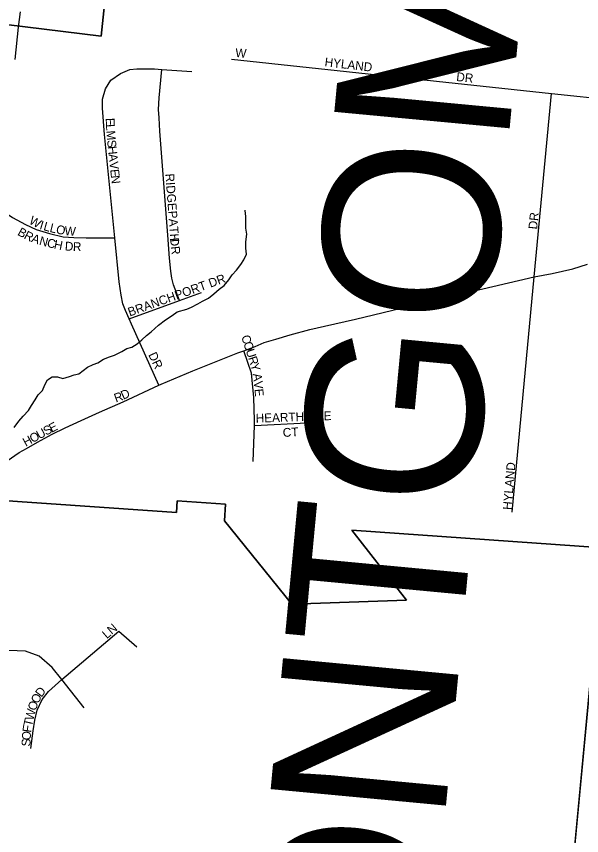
# Model space of a CAD drawing. Extents: x 0 to 680, y 0 to 440.
# Drawn here: x 93.33 to 102.85, y 190.49 to 204.28 of the extents above; entities that cross this region are included whole.
import ezdxf

# ---------------------------------------------------------------- set-up
doc = ezdxf.new("R2010")
doc.units = 0
for name, color, linetype in [('GM_X_Adjacent_County', 7, 'Continuous'), ('GM_X_Adjacent_County_Text', 7, 'Continuous'), ('GM_X_City_Street', 7, 'Continuous'), ('GM_X_City_Street_Text', 7, 'Continuous'), ('GM_X_Corporation', 7, 'Continuous'), ('GM_X_County', 7, 'Continuous'), ('GM_X_Minor_River', 7, 'Continuous')]:
    doc.layers.add(name, color=color, linetype=linetype)

msp = doc.modelspace()

# ---------------------------------------------------------------- linework, layer by layer
at = {"layer": 'GM_X_Adjacent_County'}
for points in [[(47.02, 297.605), (47.02, 177.346), (101.714, 177.346), (101.74, 177.627), (101.876, 179.162), (101.687, 179.172), (102.014, 182.661), (102.637, 189.288), (103.706, 200.669), (104.658, 210.796), (104.669, 210.92), (106.131, 226.563), (108.09, 226.344), (113.939, 225.728), (119.071, 225.251), (122.08, 224.971), (126.921, 224.521), (132.763, 223.977)], [(132.763, 223.977), (126.921, 224.521), (122.08, 224.971), (119.071, 225.251), (113.939, 225.728), (108.09, 226.344), (106.131, 226.563), (104.669, 210.92), (104.658, 210.796), (103.706, 200.669), (102.637, 189.288), (102.014, 182.661), (101.687, 179.172), (101.876, 179.162), (101.74, 177.627), (101.714, 177.346), (285.035, 177.346)], [(132.763, 223.977), (126.921, 224.521), (122.08, 224.971), (119.071, 225.251), (113.939, 225.728), (108.09, 226.344), (106.131, 226.563), (104.669, 210.92), (104.658, 210.796), (103.706, 200.669), (102.637, 189.288), (102.014, 182.661), (101.687, 179.172), (101.876, 179.162), (101.74, 177.627), (101.714, 177.346), (285.035, 177.346)]]:
    msp.add_lwpolyline(points, dxfattribs=at)
at = {"layer": 'GM_X_City_Street'}
for points in [[(93.368, 204.103), (93.385, 204.232), (93.402, 204.361)], [(93.313, 203.557), (93.368, 204.103)], [(96.955, 203.561), (102.343, 202.986), (103.413, 202.872)], [(95.734, 198.072), (95.271, 199.099), (95.231, 199.19), (95.17, 199.331), (95.128, 199.441), (95.095, 199.592), (95.065, 199.814), (94.991, 200.554), (94.816, 202.297), (94.781, 202.74), (94.782, 202.889), (94.834, 203.065), (94.925, 203.209), (95.085, 203.32), (95.244, 203.389), (95.364, 203.401), (95.661, 203.397), (95.78, 203.388), (96.289, 203.352)], [(96.077, 199.498), (95.979, 199.766), (95.949, 199.874), (95.932, 199.995), (95.913, 200.21), (95.886, 200.599), (95.748, 202.348), (95.736, 202.576), (95.726, 202.713), (95.736, 202.91), (95.78, 203.388)], [(101.679, 195.938), (102.052, 199.897), (102.343, 202.986)], [(92.517, 201.398), (92.909, 201.139), (93.164, 200.97), (93.271, 200.899), (93.485, 200.78), (93.665, 200.693), (93.894, 200.628), (94.123, 200.574), (94.301, 200.558), (94.509, 200.553), (94.991, 200.554)], [(93.042, 196.712), (93.381, 196.939), (93.504, 197.01), (93.688, 197.113), (93.934, 197.249), (94.154, 197.357), (94.422, 197.48), (94.733, 197.619), (95.129, 197.794), (95.734, 198.072), (95.77, 198.089), (96.306, 198.317), (96.811, 198.517), (97.06, 198.617), (97.16, 198.654), (97.352, 198.726), (97.504, 198.79), (97.704, 198.851), (97.94, 198.922), (98.272, 199.012), (98.519, 199.07), (99.043, 199.186), (99.809, 199.372), (100.49, 199.532), (102.052, 199.897), (102.352, 199.952), (102.702, 200.035), (102.95, 200.111)], [(95.231, 199.19), (96.077, 199.498), (96.448, 199.633)], [(97.32, 196.79), (97.342, 197.397), (97.345, 197.48), (97.33, 197.869), (97.292, 198.276), (97.16, 198.654)], [(97.342, 197.397), (98.224, 197.44)], [(94.473, 192.643), (94.098, 193.121), (93.936, 193.322), (93.718, 193.512), (93.49, 193.594), (93.208, 193.61), (92.909, 193.643), (92.537, 193.873), (92.106, 194.215), (92.045, 194.263), (91.604, 194.755), (91.221, 195.363)], [(93.577, 191.959), (93.615, 192.258), (93.642, 192.437), (93.686, 192.605), (93.767, 192.785), (93.876, 192.92), (94.098, 193.121), (95.06, 193.936)], [(95.06, 193.936), (95.359, 193.67)]]:
    msp.add_lwpolyline(points, dxfattribs=at)
at = {"layer": 'GM_X_Corporation'}
for points in [[(95.121, 207.358), (94.763, 203.949), (91.283, 204.376), (91.203, 203.803), (91.381, 203.794), (91.347, 203.41), (91.107, 203.079), (91.017, 203.145), (90.978, 202.986), (89.318, 200.699), (89.026, 200.494), (88.941, 200.616), (88.522, 200.322), (87.979, 201.018), (87.539, 201.415), (88.109, 202.697), (88.255, 203.74), (87.967, 203.807), (87.936, 203.651), (87.379, 203.75), (87.417, 203.994), (86.639, 204.132), (86.841, 205.006)], [(86.841, 205.006), (86.639, 204.132), (87.417, 203.994), (87.379, 203.75), (87.936, 203.651), (87.967, 203.807), (88.255, 203.74), (88.109, 202.697), (87.539, 201.415), (87.979, 201.018), (88.522, 200.322), (88.941, 200.616), (89.026, 200.494), (89.318, 200.699), (90.978, 202.986), (91.017, 203.145), (91.107, 203.079), (91.347, 203.41), (91.381, 203.794), (91.203, 203.803), (91.283, 204.376), (94.763, 203.949), (95.121, 207.358)], [(91.033, 188.638), (89.188, 191.837), (88.635, 193.36), (90.186, 194.53), (89.746, 195.137), (90.04, 195.35), (90.48, 194.744), (92.452, 196.179), (96.031, 195.929), (96.041, 196.129), (96.855, 196.073), (96.84, 195.791), (97.973, 194.39), (99.899, 194.457), (98.982, 195.632), (103.205, 195.338)], [(101.687, 179.172), (103.205, 195.338), (98.982, 195.632), (99.899, 194.457), (97.973, 194.39), (96.84, 195.791), (96.855, 196.073), (96.041, 196.129), (96.031, 195.929), (92.452, 196.179), (90.48, 194.744), (90.04, 195.35), (89.746, 195.137), (90.186, 194.53), (88.635, 193.36), (89.188, 191.837), (91.033, 188.638)]]:
    msp.add_lwpolyline(points, dxfattribs=at)
at = {"layer": 'GM_X_County'}
msp.add_lwpolyline([(47.02, 297.605), (47.02, 177.346), (101.714, 177.346), (101.74, 177.627), (101.876, 179.162), (101.687, 179.172), (102.014, 182.661), (102.637, 189.288), (103.706, 200.669), (104.658, 210.796), (104.669, 210.92), (106.131, 226.563), (108.09, 226.344), (113.939, 225.728), (119.071, 225.251), (122.08, 224.971), (126.921, 224.521), (132.763, 223.977)], dxfattribs=at)
at = {"layer": 'GM_X_Minor_River'}
msp.add_lwpolyline([(93.294, 197.361), (93.377, 197.468), (93.449, 197.551), (93.538, 197.647), (93.591, 197.73), (93.651, 197.825), (93.699, 197.909), (93.776, 197.986), (93.812, 198.081), (93.859, 198.165), (93.937, 198.213), (94.026, 198.213), (94.115, 198.189), (94.228, 198.218), (94.306, 198.248), (94.383, 198.266), (94.532, 198.379), (94.627, 198.421), (94.705, 198.451), (94.8, 198.51), (94.901, 198.552), (94.984, 198.582), (95.109, 198.641), (95.193, 198.689), (95.276, 198.713), (95.365, 198.772), (95.443, 198.838), (95.526, 198.909), (95.603, 198.975), (95.728, 199.082), (95.842, 199.177), (95.955, 199.249), (96.038, 199.308), (96.205, 199.356), (96.282, 199.386), (96.389, 199.445), (96.467, 199.487), (96.568, 199.541), (96.657, 199.612), (96.746, 199.69), (96.83, 199.755), (96.913, 199.85), (96.967, 199.934), (97.038, 200.011), (97.115, 200.106), (97.163, 200.184), (97.205, 200.279), (97.199, 200.38), (97.199, 200.487), (97.211, 200.618), (97.199, 200.72), (97.199, 200.916), (97.187, 201.017), (97.187, 201.023)], dxfattribs=at)

# ---------------------------------------------------------------- texts
at = {"layer": 'GM_X_Adjacent_County_Text'}
msp.add_text('MONTGOMERY COUNTY', height=2.96462, rotation=84.6299, dxfattribs=at).set_placement((99.938, 184.315))
at = {"layer": 'GM_X_City_Street_Text'}
for s, height, rotation, p in [('W', 0.148, 355.6039, (97.015, 203.6)), ('HYLAND', 0.1482, 353.387, (98.517, 203.444)), ('DR', 0.1482, 353.9946, (100.734, 203.196)), ('E', 0.148, 272.7874, (94.837, 202.569)), ('L', 0.148, 272.7786, (94.842, 202.465)), ('M', 0.148, 274.7075, (94.847, 202.355)), ('S', 0.148, 276.021, (94.86, 202.196)), ('H', 0.148, 276.0498, (94.871, 202.092)), ('A', 0.148, 276.0625, (94.885, 201.962)), ('V', 0.148, 276.0433, (94.899, 201.832)), ('E', 0.148, 276.0711, (94.913, 201.703)), ('RIDGEPATH', 0.1482, 274.3437, (95.841, 201.631)), ('N', 0.148, 276.0433, (94.924, 201.599)), ('DR', 0.1482, 83.9832, (102.099, 200.692)), ('W', 0.148, 330.5388, (93.534, 200.803)), ('I', 0.148, 343.1355, (93.714, 200.706)), ('L', 0.148, 344.4262, (93.78, 200.686)), ('L', 0.148, 346.0969, (93.885, 200.657)), ('B', 0.148, 330.8275, (93.341, 200.609)), ('R', 0.148, 332.9894, (93.449, 200.549)), ('O', 0.148, 347.8914, (93.992, 200.631)), ('W', 0.148, 355.9411, (94.142, 200.6)), ('A', 0.148, 340.8593, (93.574, 200.487)), ('N', 0.148, 344.853, (93.708, 200.441)), ('C', 0.148, 346.3529, (93.838, 200.406)), ('DR', 0.1482, 276.0066, (95.919, 200.549)), ('H', 0.148, 348.3022, (93.957, 200.377)), ('D', 0.148, 356.0182, (94.146, 200.344)), ('R', 0.148, 358.8894, (94.284, 200.334)), ('BRANCHPORT DR', 0.14823, 19.6862, (95.242, 199.229)), ('C', 0.148, 288.0823, (97.116, 198.892)), ('O', 0.148, 288.0823, (97.152, 198.781)), ('DR', 0.1482, 295.2073, (95.551, 198.588)), ('U', 0.148, 288.0823, (97.192, 198.657)), ('R', 0.148, 288.0823, (97.233, 198.533)), ('Y', 0.148, 285.9894, (97.269, 198.422)), ('A', 0.148, 277.6178, (97.312, 198.264)), ('V', 0.148, 275.5248, (97.329, 198.137)), ('R', 0.148, 19.925, (95.01, 197.781)), ('D', 0.148, 25.4896, (95.134, 197.827)), ('E', 0.148, 275.5248, (97.341, 198.007)), ('HEARTHSIDE', 0.1482, 1.9739, (97.365, 197.443)), ('U', 0.148, 28.6013, (93.72, 197.16)), ('S', 0.148, 28.2027, (93.834, 197.223)), ('E', 0.148, 26.9683, (93.926, 197.272)), ('CT', 0.1482, 3.1785, (97.822, 197.202)), ('H', 0.148, 28.5982, (93.491, 197.036)), ('O', 0.148, 28.5791, (93.605, 197.098)), ('HYLAND', 0.1482, 85.1585, (101.669, 195.97)), ('LN', 0.1482, 40.5949, (94.856, 193.797)), ('D', 0.148, 52.6273, (93.755, 192.811)), ('O', 0.148, 62.7311, (93.699, 192.701)), ('O', 0.148, 70.086, (93.657, 192.583)), ('W', 0.148, 76.1799, (93.617, 192.422)), ('T', 0.148, 77.1037, (93.594, 192.321)), ('F', 0.148, 81.7192, (93.58, 192.221)), ('S', 0.148, 87.1021, (93.568, 191.99)), ('O', 0.148, 86.939, (93.573, 192.094))]:
    msp.add_text(s, height=height, rotation=rotation, dxfattribs=at).set_placement(p)

doc.saveas('drawing.dxf')
